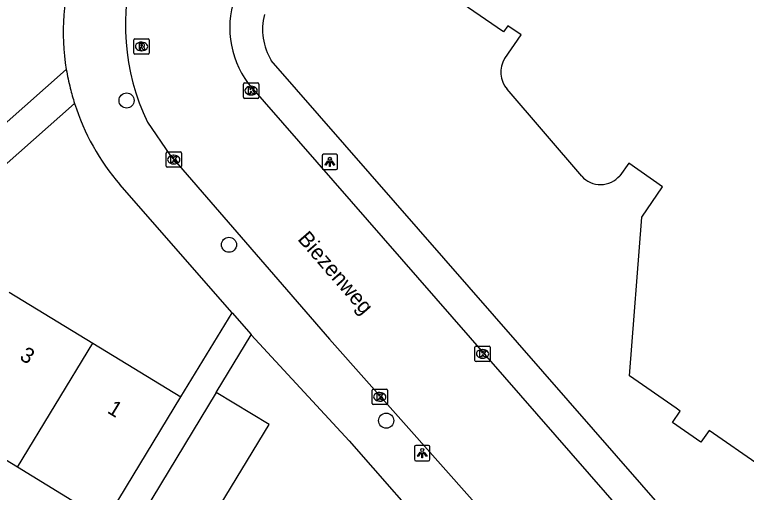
# Model space of a CAD drawing. Extents: x 158352 to 159489, y 383828 to 384597.
# Drawn here: x 158878.73 to 158926.21, y 383962.56 to 383993.52 of the extents above; entities that cross this region are included whole.
import ezdxf

# ---------------------------------------------------------------- set-up
doc = ezdxf.new("R2010")
doc.units = 0
for name, color, linetype in [('IMGEO_Boom', 7, 'Continuous'), ('IMGEO_Kolk', 7, 'Continuous'), ('IMGEO_Lichtpunt', 7, 'Continuous'), ('IMGEO_Openbare_ruimte_label', 7, 'Continuous'), ('IMGEO_Pand', 7, 'Continuous'), ('IMGEO_Pand_nummerreeks', 7, 'Continuous'), ('IMGEO_Rijbaan_lokaal_open', 7, 'Continuous'), ('IMGEO_Rioolput', 7, 'Continuous'), ('IMGEO_Voetpad_open', 7, 'Continuous')]:
    doc.layers.add(name, color=color, linetype=linetype)

msp = doc.modelspace()

# ---------------------------------------------------------------- linework, layer by layer
at = {"layer": 'IMGEO_Boom'}
for centre in [(158885.997, 383987.959), (158892.637, 383978.609), (158902.838, 383967.207)]:
    msp.add_circle(centre, 0.489, dxfattribs=at)
at = {"layer": 'IMGEO_Kolk'}
for p, q in [((158893.574, 383988.173), (158893.574, 383989.025)), ((158893.649, 383989.099), (158894.501, 383989.099)), ((158894.062, 383988.879), (158894.087, 383988.879)), ((158894.575, 383989.025), (158894.575, 383988.173)), ((158894.085, 383988.319), (158894.06, 383988.319)), ((158894.501, 383988.099), (158893.649, 383988.099)), ((158888.554, 383983.704), (158888.554, 383984.556)), ((158888.629, 383984.63), (158889.481, 383984.63)), ((158889.042, 383984.41), (158889.067, 383984.41)), ((158889.555, 383984.556), (158889.555, 383983.704)), ((158889.481, 383983.63), (158888.629, 383983.63)), ((158889.065, 383983.85), (158889.04, 383983.85)), ((158908.592, 383971.112), (158908.592, 383971.964)), ((158908.667, 383972.038), (158909.519, 383972.038)), ((158909.08, 383971.818), (158909.105, 383971.818)), ((158909.593, 383971.964), (158909.593, 383971.112)), ((158909.103, 383971.258), (158909.078, 383971.258)), ((158909.519, 383971.038), (158908.667, 383971.038)), ((158901.996, 383969.252), (158902.848, 383969.252)), ((158901.921, 383968.326), (158901.921, 383969.178)), ((158902.409, 383969.032), (158902.434, 383969.032)), ((158902.922, 383969.178), (158902.922, 383968.326)), ((158902.432, 383968.472), (158902.407, 383968.472)), ((158902.848, 383968.252), (158901.996, 383968.252))]:
    msp.add_line(p, q, dxfattribs=at)
for points in [[(158893.574, 383988.173), (158893.574, 383989.025)], [(158893.649, 383989.099), (158894.501, 383989.099)], [(158893.895, 383988.799), (158894.018, 383988.799), (158894.018, 383988.648), (158894.148, 383988.799), (158894.312, 383988.799), (158894.166, 383988.648), (158894.319, 383988.399), (158894.167, 383988.399), (158894.082, 383988.563), (158894.018, 383988.496), (158894.018, 383988.399), (158893.895, 383988.399), (158893.895, 383988.799)], [(158894.575, 383989.025), (158894.575, 383988.173)], [(158894.501, 383988.099), (158893.649, 383988.099)], [(158888.554, 383983.704), (158888.554, 383984.556)], [(158888.629, 383984.63), (158889.481, 383984.63)], [(158889.555, 383984.556), (158889.555, 383983.704)], [(158888.875, 383984.33), (158888.998, 383984.33), (158888.998, 383984.179), (158889.128, 383984.33), (158889.292, 383984.33), (158889.146, 383984.179), (158889.299, 383983.93), (158889.147, 383983.93), (158889.062, 383984.094), (158888.998, 383984.027), (158888.998, 383983.93), (158888.875, 383983.93), (158888.875, 383984.33)], [(158889.481, 383983.63), (158888.629, 383983.63)], [(158908.592, 383971.112), (158908.592, 383971.964)], [(158908.667, 383972.038), (158909.519, 383972.038)], [(158908.913, 383971.738), (158909.036, 383971.738), (158909.036, 383971.587), (158909.166, 383971.738), (158909.33, 383971.738), (158909.184, 383971.587), (158909.337, 383971.338), (158909.185, 383971.338), (158909.1, 383971.502), (158909.036, 383971.435), (158909.036, 383971.338), (158908.913, 383971.338), (158908.913, 383971.738)], [(158909.593, 383971.964), (158909.593, 383971.112)], [(158909.519, 383971.038), (158908.667, 383971.038)], [(158901.996, 383969.252), (158902.848, 383969.252)], [(158901.921, 383968.326), (158901.921, 383969.178)], [(158902.242, 383968.952), (158902.365, 383968.952), (158902.365, 383968.801), (158902.495, 383968.952), (158902.659, 383968.952), (158902.513, 383968.801), (158902.666, 383968.552), (158902.514, 383968.552), (158902.429, 383968.716), (158902.365, 383968.649), (158902.365, 383968.552), (158902.242, 383968.552), (158902.242, 383968.952)], [(158902.922, 383969.178), (158902.922, 383968.326)], [(158902.848, 383968.252), (158901.996, 383968.252)]]:
    msp.add_lwpolyline(points, dxfattribs=at)
for centre, start, end in [((158893.651, 383989.023), 91.552, 178.448), ((158893.651, 383989.023), 91.552, 178.448), ((158894.499, 383989.023), 1.552, 88.448), ((158894.499, 383989.023), 1.552, 88.448), ((158893.651, 383988.175), 181.552, 268.448), ((158893.651, 383988.175), 181.552, 268.448), ((158894.499, 383988.175), 271.552, 358.448), ((158894.499, 383988.175), 271.552, 358.448), ((158888.631, 383984.554), 91.552, 178.448), ((158888.631, 383984.554), 91.552, 178.448), ((158889.479, 383984.554), 1.552, 88.448), ((158889.479, 383984.554), 1.552, 88.448), ((158888.631, 383983.706), 181.552, 268.448), ((158888.631, 383983.706), 181.552, 268.448), ((158889.479, 383983.706), 271.552, 358.448), ((158889.479, 383983.706), 271.552, 358.448), ((158908.669, 383971.962), 91.552, 178.448), ((158908.669, 383971.962), 91.552, 178.448), ((158909.517, 383971.962), 1.552, 88.448), ((158909.517, 383971.962), 1.552, 88.448), ((158908.669, 383971.114), 181.552, 268.448), ((158908.669, 383971.114), 181.552, 268.448), ((158909.517, 383971.114), 271.552, 358.448), ((158909.517, 383971.114), 271.552, 358.448), ((158901.998, 383969.176), 91.552, 178.448), ((158901.998, 383969.176), 91.552, 178.448), ((158902.846, 383969.176), 1.552, 88.448), ((158902.846, 383969.176), 1.552, 88.448), ((158901.998, 383968.328), 181.552, 268.448), ((158901.998, 383968.328), 181.552, 268.448), ((158902.846, 383968.328), 271.552, 358.448), ((158902.846, 383968.328), 271.552, 358.448)]:
    msp.add_arc(centre, 0.0765, start, end, dxfattribs=at)
for centre, major_axis, ratio, start_param, end_param in [((158894.061, 383988.599), (-0.387, 0.002), 0.722429, 4.712389, 7.853982), ((158894.086, 383988.599), (-0.39, 0.002), 0.717154, 1.570796, 4.712389), ((158889.041, 383984.13), (-0.387, 0.002), 0.722429, 4.712389, 7.853982), ((158889.066, 383984.13), (-0.39, 0.002), 0.717154, 1.570796, 4.712389), ((158909.079, 383971.538), (-0.387, 0.002), 0.722429, 4.712389, 7.853982), ((158909.104, 383971.538), (-0.39, 0.002), 0.717154, 1.570796, 4.712389), ((158902.408, 383968.752), (-0.387, 0.002), 0.722429, 4.712389, 7.853982), ((158902.433, 383968.752), (-0.39, 0.002), 0.717154, 1.570796, 4.712389)]:
    msp.add_ellipse(centre, major_axis=major_axis, ratio=ratio, start_param=start_param, end_param=end_param, dxfattribs=at)
at = {"layer": 'IMGEO_Lichtpunt'}
for p, q in [((158899.585, 383984.474), (158898.777, 383984.474)), ((158899.585, 383984.474), (158898.777, 383984.474)), ((158898.683, 383984.379), (158898.683, 383983.572)), ((158898.683, 383984.379), (158898.683, 383983.572)), ((158899.679, 383983.572), (158899.679, 383984.379)), ((158899.679, 383983.572), (158899.679, 383984.379)), ((158898.777, 383983.478), (158899.585, 383983.478)), ((158898.777, 383983.478), (158899.585, 383983.478)), ((158904.677, 383965.509), (158904.677, 383964.702)), ((158904.677, 383965.509), (158904.677, 383964.702)), ((158905.579, 383965.604), (158904.771, 383965.604)), ((158905.579, 383965.604), (158904.771, 383965.604)), ((158905.673, 383964.702), (158905.673, 383965.509)), ((158905.673, 383964.702), (158905.673, 383965.509)), ((158904.771, 383964.608), (158905.579, 383964.608)), ((158904.771, 383964.608), (158905.579, 383964.608))]:
    msp.add_line(p, q, dxfattribs=at)
for points in [[(158899.057, 383984.043), (158899.096, 383984.015), (158898.908, 383983.753), (158898.87, 383983.78), (158899.057, 383984.043)], [(158899.159, 383983.995), (158899.206, 383983.995), (158899.206, 383983.673), (158899.159, 383983.673), (158899.159, 383983.995)], [(158899.269, 383984.015), (158899.307, 383984.042), (158899.494, 383983.78), (158899.455, 383983.752), (158899.269, 383984.015)], [(158905.051, 383965.173), (158905.09, 383965.145), (158904.902, 383964.883), (158904.864, 383964.91), (158905.051, 383965.173)], [(158905.153, 383965.125), (158905.2, 383965.125), (158905.2, 383964.803), (158905.153, 383964.803), (158905.153, 383965.125)], [(158905.263, 383965.145), (158905.301, 383965.172), (158905.488, 383964.91), (158905.449, 383964.882), (158905.263, 383965.145)]]:
    msp.add_lwpolyline(points, dxfattribs=at)
for centre in [(158899.182, 383984.177), (158905.176, 383965.307)]:
    msp.add_circle(centre, 0.0994, dxfattribs=at)
for centre, start, end in [((158898.777, 383984.379), 90, 180), ((158898.777, 383984.379), 90, 180), ((158899.585, 383984.379), 0, 90), ((158899.585, 383984.379), 0, 90), ((158898.777, 383983.572), 180, 270), ((158898.777, 383983.572), 180, 270), ((158899.585, 383983.572), 270, 0), ((158899.585, 383983.572), 270, 360), ((158904.771, 383965.509), 90, 180), ((158904.771, 383965.509), 90, 180), ((158905.579, 383965.509), 0, 90), ((158905.579, 383965.509), 0, 90), ((158904.771, 383964.702), 180, 270), ((158904.771, 383964.702), 180, 270), ((158905.579, 383964.702), 270, 0), ((158905.579, 383964.702), 270, 360)]:
    msp.add_arc(centre, 0.0946, start, end, dxfattribs=at)
at = {"layer": 'IMGEO_Pand'}
for points in [[(158910.525, 383990.681), (158911.605, 383992.218), (158910.727, 383992.794), (158910.451, 383992.416), (158904.731, 383996.342)], [(158942.064, 383993.055), (158945.302, 383990.812), (158944.51, 383980.531), (158941.041, 383975.522), (158941.772, 383975.016), (158940.461, 383973.122), (158939.733, 383973.626), (158936.229, 383968.568), (158927.106, 383964.273), (158923.783, 383966.575), (158923.258, 383965.819), (158921.407, 383967.086), (158921.917, 383967.823), (158921.65, 383968.008), (158918.613, 383970.106), (158919.414, 383980.407), (158920.76, 383982.358), (158918.578, 383983.891), (158917.999, 383983.086)], [(158915.521, 383983.048), (158910.681, 383988.689)], [(158878.377, 383975.546), (158883.801, 383972.234)], [(158878.911, 383964.189), (158883.801, 383972.234)], [(158883.801, 383972.234), (158889.52, 383968.743)], [(158884.629, 383960.698), (158889.52, 383968.743)], [(158891.817, 383969.03), (158886.134, 383959.67)], [(158888.01, 383958.531), (158889.553, 383957.594), (158895.236, 383966.954), (158891.817, 383969.03)], [(158878.911, 383964.189), (158873.486, 383967.5)], [(158884.629, 383960.698), (158878.911, 383964.189)]]:
    msp.add_lwpolyline(points, dxfattribs=at)
for centre, radius, start, end in [((158911.961, 383989.791), 1.69, 148.2266, 220.7292), ((158916.743, 383984.161), 1.653, 222.3111, 319.446)]:
    msp.add_arc(centre, radius, start, end, dxfattribs=at)
at = {"layer": 'IMGEO_Rijbaan_lokaal_open'}
for points in [[(158893.891, 383989.068), (158919.281, 383959.993), (158923.073, 383955.694), (158923.681, 383955.001), (158924.315, 383954.337)], [(158887.347, 383986.558), (158888.791, 383984.448), (158895.811, 383976.359), (158899.17, 383972.495), (158908.587, 383961.89)]]:
    msp.add_lwpolyline(points, dxfattribs=at)
for centre, radius, start, end in [((158900.49, 383992.857), 14.574, 163.1268, 205.6065), ((158898.69, 383992.67), 6, 157.5333, 216.8914)]:
    msp.add_arc(centre, radius, start, end, dxfattribs=at)
at = {"layer": 'IMGEO_Rioolput'}
for p, q in [((158886.465, 383991.034), (158886.465, 383991.886)), ((158886.54, 383991.96), (158887.392, 383991.96)), ((158886.953, 383991.74), (158886.978, 383991.74)), ((158887.466, 383991.886), (158887.466, 383991.034)), ((158886.976, 383991.18), (158886.951, 383991.18)), ((158887.392, 383990.96), (158886.54, 383990.96))]:
    msp.add_line(p, q, dxfattribs=at)
for points in [[(158886.465, 383991.034), (158886.465, 383991.886)], [(158886.54, 383991.96), (158887.392, 383991.96)], [(158887.054, 383991.658), (158886.802, 383991.66), (158886.802, 383991.26)], [(158886.98, 383991.579), (158886.926, 383991.579), (158886.926, 383991.498)], [(158887.466, 383991.886), (158887.466, 383991.034)], [(158886.802, 383991.26), (158886.926, 383991.26), (158886.926, 383991.422), (158886.937, 383991.422)], [(158886.926, 383991.498), (158886.978, 383991.498)], [(158886.984, 383991.393), (158887.055, 383991.26), (158887.195, 383991.26), (158887.13, 383991.386)], [(158887.392, 383990.96), (158886.54, 383990.96)]]:
    msp.add_lwpolyline(points, dxfattribs=at)
for centre, radius, start, end in [((158886.542, 383991.884), 0.0765, 91.552, 178.448), ((158886.542, 383991.884), 0.0765, 91.552, 178.448), ((158886.986, 383991.483), 0.0964, 77.0061, 93.1865), ((158887, 383991.54), 0.0378, 276.6634, 79.6772), ((158887.053, 383991.548), 0.109, 350.3612, 89.416), ((158887.051, 383991.548), 0.112, 277.5842, 350.9817), ((158887.39, 383991.884), 0.0765, 1.552, 88.448), ((158887.39, 383991.884), 0.0765, 1.552, 88.448), ((158886.936, 383991.369), 0.0533, 26.0293, 88.6989), ((158886.962, 383991.687), 0.19, 274.7715, 282.9687), ((158887.035, 383991.333), 0.108, 29.5134, 73.7905), ((158886.542, 383991.036), 0.0765, 181.552, 268.448), ((158886.542, 383991.036), 0.0765, 181.552, 268.448), ((158887.39, 383991.036), 0.0765, 271.552, 358.448), ((158887.39, 383991.036), 0.0765, 271.552, 358.448)]:
    msp.add_arc(centre, radius, start, end, dxfattribs=at)
for centre, major_axis, ratio, start_param, end_param in [((158886.952, 383991.46), (-0.387, 0.002), 0.722429, 4.712389, 7.853982), ((158886.977, 383991.46), (-0.39, 0.002), 0.717154, 1.570796, 4.712389)]:
    msp.add_ellipse(centre, major_axis=major_axis, ratio=ratio, start_param=start_param, end_param=end_param, dxfattribs=at)
at = {"layer": 'IMGEO_Voetpad_open'}
for points in [[(158925.854, 383955.696), (158895.38, 383990.557)], [(158863.244, 383988.747), (158874.013, 383982.831), (158882.083, 383989.971)], [(158882.618, 383987.773), (158872.708, 383979.006)], [(158892.838, 383974.2), (158885.568, 383982.506)], [(158889.52, 383968.743), (158892.838, 383974.2)], [(158892.838, 383974.2), (158894.069, 383972.794), (158894.089, 383972.771)], [(158891.817, 383969.03), (158894.089, 383972.771)], [(158894.089, 383972.771), (158900.426, 383965.889), (158906.428, 383959.075)]]:
    msp.add_lwpolyline(points, dxfattribs=at)
for centre, radius, start, end in [((158896.458, 383992.4), 14.579, 161.7317, 189.5911), ((158898.69, 383992.566), 3.872, 165.683, 211.2633), ((158896.464, 383992.413), 14.587, 189.6377, 194.5196), ((158896.634, 383992.224), 14.705, 193.6403, 197.6182), ((158896.853, 383992.286), 14.933, 197.5913, 220.9143)]:
    msp.add_arc(centre, radius, start, end, dxfattribs=at)

# ---------------------------------------------------------------- texts
at = {"layer": 'IMGEO_Openbare_ruimte_label'}
msp.add_text('Biezenweg', height=1, rotation=310.9865, dxfattribs=at).set_placement((158897.048, 383978.949))
at = {"layer": 'IMGEO_Pand_nummerreeks'}
for s, p in [('3', (158878.996, 383971.212)), ('1', (158884.685, 383967.754))]:
    msp.add_text(s, height=1, rotation=328.7048, dxfattribs=at).set_placement(p)

doc.saveas('drawing.dxf')
